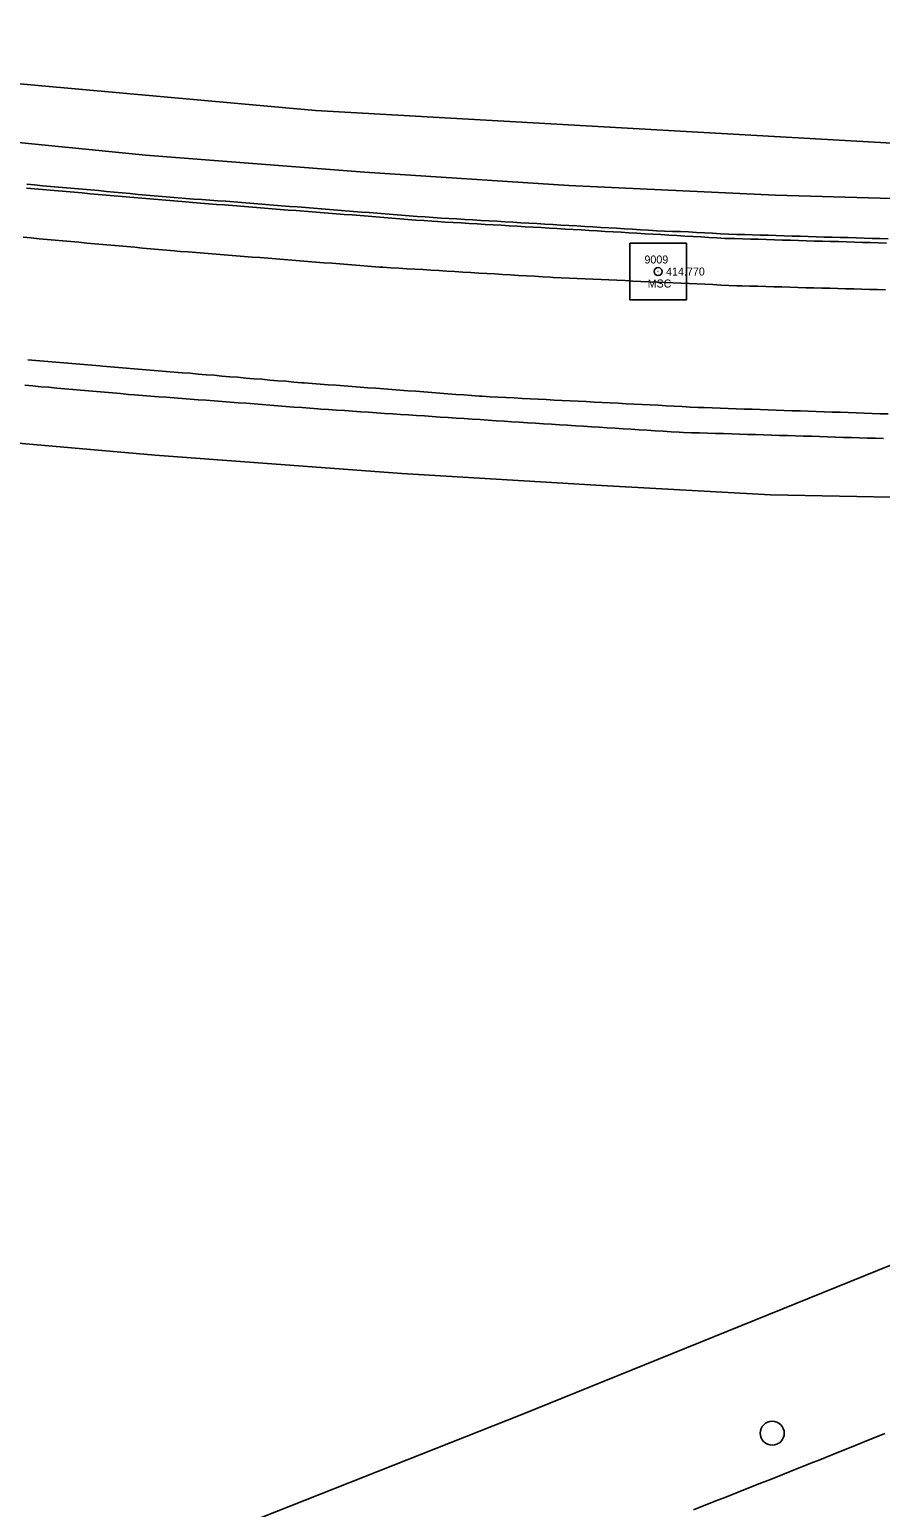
# Model space of a CAD drawing. Extents: x 1901471 to 1963503, y 756461 to 799997.
# Drawn here: x 1930104.2 to 1930210.6, y 773387.6 to 773572.2 of the extents above; entities that cross this region are included whole.
import ezdxf

# ---------------------------------------------------------------- set-up
doc = ezdxf.new("R2010")
doc.units = 0
for name, color, linetype in [('Default', 7, 'Continuous'), ('RD_EX_Conc', 7, 'Continuous'), ('RD_EX_GuardRail', 7, 'Continuous'), ('RD_EX_H2O', 7, 'Continuous'), ('RD_EX_Misc', 7, 'Continuous'), ('RD_EX_Road', 7, 'Continuous'), ('RD_EX_Road_txCode', 7, 'Continuous'), ('RD_EX_VEG', 7, 'Continuous'), ('RD_HC_Survey', 7, 'Continuous'), ('RD_HC_txCode', 7, 'Continuous'), ('RD_SMD_Locator', 7, 'Continuous')]:
    doc.layers.add(name, color=color, linetype=linetype)

# ---------------------------------------------------------------- blocks, each defined once
blk = doc.blocks.new('POST')
at = {"layer": 'Default'}
for start, end in [(90, 270), (270, 90)]:
    blk.add_arc((0, 0), 0.127, start, end, dxfattribs=at)

msp = doc.modelspace()

# ---------------------------------------------------------------- linework, layer by layer
at = {"layer": 'RD_EX_Conc'}
msp.add_lwpolyline([(1930211.55, 773546.08), (1930210.56, 773546.11), (1930209.56, 773546.14), (1930208.56, 773546.17), (1930207.56, 773546.2), (1930206.56, 773546.23), (1930205.56, 773546.26), (1930204.56, 773546.28), (1930204.56, 773546.28), (1930203.56, 773546.31), (1930202.56, 773546.34), (1930201.56, 773546.37), (1930200.56, 773546.4), (1930199.56, 773546.43), (1930198.56, 773546.46), (1930197.56, 773546.49), (1930196.56, 773546.52), (1930195.56, 773546.55), (1930194.57, 773546.58), (1930193.57, 773546.61), (1930192.57, 773546.64), (1930191.57, 773546.66), (1930190.58, 773546.71), (1930189.59, 773546.77), (1930188.59, 773546.83), (1930187.59, 773546.88), (1930186.59, 773546.94), (1930185.59, 773547), (1930184.59, 773546.99), (1930183.59, 773547.05), (1930182.59, 773547.1), (1930181.6, 773547.16), (1930180.6, 773547.22), (1930179.6, 773547.28), (1930178.6, 773547.34), (1930177.6, 773547.4), (1930176.61, 773547.45), (1930175.61, 773547.51), (1930174.61, 773547.57), (1930173.61, 773547.63), (1930172.61, 773547.69), (1930171.61, 773547.75), (1930170.62, 773547.8), (1930169.62, 773547.86), (1930168.62, 773547.92), (1930167.62, 773547.98), (1930166.62, 773548.04), (1930165.63, 773548.09), (1930164.63, 773548.15), (1930163.63, 773548.21), (1930162.63, 773548.27), (1930161.63, 773548.33), (1930160.64, 773548.39), (1930159.64, 773548.44), (1930158.64, 773548.5), (1930157.64, 773548.56), (1930156.64, 773548.62), (1930155.65, 773548.68), (1930154.65, 773548.73), (1930153.66, 773548.81), (1930152.66, 773548.89), (1930151.67, 773548.97), (1930150.67, 773549.04), (1930149.67, 773549.12), (1930148.68, 773549.2), (1930147.68, 773549.28), (1930146.68, 773549.36), (1930145.69, 773549.43), (1930144.69, 773549.51), (1930143.69, 773549.59), (1930142.7, 773549.67), (1930141.7, 773549.75), (1930140.7, 773549.82), (1930140.7, 773549.82), (1930139.71, 773549.9), (1930138.71, 773549.98), (1930137.71, 773550.06), (1930136.72, 773550.14), (1930135.72, 773550.22), (1930134.72, 773550.29), (1930133.73, 773550.37), (1930132.73, 773550.45), (1930131.73, 773550.53), (1930130.74, 773550.61), (1930129.74, 773550.69), (1930128.74, 773550.77), (1930127.75, 773550.85), (1930126.75, 773550.93), (1930125.75, 773551.01), (1930124.75, 773551.05), (1930123.76, 773551.12), (1930122.77, 773551.21), (1930121.77, 773551.29), (1930120.78, 773551.38), (1930119.78, 773551.47), (1930118.78, 773551.55), (1930117.79, 773551.64), (1930116.79, 773551.75), (1930115.8, 773551.83), (1930114.8, 773551.92), (1930113.81, 773552), (1930112.81, 773552.1), (1930111.81, 773552.2), (1930110.82, 773552.28), (1930109.82, 773552.37), (1930108.83, 773552.45), (1930107.83, 773552.54), (1930106.83, 773552.63), (1930105.84, 773552.72), (1930104.84, 773552.81), (1930103.85, 773552.9)], dxfattribs=at)
at = {"layer": 'RD_EX_GuardRail'}
for points in [[(1930225.11, 773550.73), (1930197.47, 773551.54), (1930171.63, 773552.75), (1930146.1, 773554.4), (1930118.69, 773556.53), (1930099.43, 773558.43), (1930072.57, 773560.86), (1930043.13, 773563.33), (1930019.03, 773565.77), (1929990.52, 773568.78)], [(1929991.92, 773530.29), (1929993.85, 773530.45), (1930031.9, 773526.68), (1930080.41, 773522.5), (1930119.91, 773519.04), (1930150.76, 773516.78), (1930175.72, 773515.27), (1930196.84, 773514.08), (1930214.09, 773513.75), (1930233.91, 773513.35), (1930255.53, 773513.17), (1930273.61, 773513.43), (1930293.85, 773513.97), (1930313.31, 773514.69), (1930331.8, 773515.65), (1930351.03, 773516.73), (1930366.68, 773517.69), (1930384.16, 773519.3), (1930405.13, 773521.27), (1930425.59, 773523.29), (1930444.52, 773525.2), (1930457.44, 773526.71)]]:
    msp.add_lwpolyline(points, dxfattribs=at)
at = {"layer": 'RD_EX_H2O'}
msp.add_lwpolyline([(1930572.41, 773540.68), (1930522.03, 773525.15), (1930462.02, 773504.97), (1930402.26, 773486.57), (1930355.78, 773472.91), (1930305.98, 773454.55), (1930259.56, 773435.46), (1930213.73, 773418.61), (1930165.76, 773399.18), (1930113.59, 773378.6), (1930063.73, 773358.76), (1930013.41, 773339.26), (1929966.75, 773319.99), (1929896.46, 773291.19)], dxfattribs=at)
at = {"layer": 'RD_EX_Road'}
for points in [[(1930103.8, 773552.41), (1930104.8, 773552.33), (1930105.8, 773552.24), (1930106.79, 773552.15), (1930107.79, 773552.07), (1930108.79, 773551.98), (1930109.78, 773551.9), (1930110.78, 773551.81), (1930111.77, 773551.72), (1930112.77, 773551.64), (1930113.77, 773551.55), (1930114.76, 773551.46), (1930115.76, 773551.38), (1930116.75, 773551.29), (1930117.75, 773551.21), (1930118.75, 773551.12), (1930119.74, 773551.03), (1930120.74, 773550.95), (1930121.74, 773550.86), (1930122.73, 773550.78), (1930123.73, 773550.69), (1930124.59, 773550.62), (1930125.58, 773550.54), (1930126.58, 773550.47), (1930127.58, 773550.39), (1930128.57, 773550.31), (1930129.57, 773550.23), (1930130.57, 773550.15), (1930131.56, 773550.07), (1930132.56, 773550), (1930133.56, 773549.92), (1930134.55, 773549.84), (1930135.55, 773549.76), (1930136.55, 773549.68), (1930137.54, 773549.61), (1930138.54, 773549.53), (1930139.54, 773549.45), (1930140.53, 773549.37), (1930141.53, 773549.29), (1930142.53, 773549.22), (1930143.53, 773549.14), (1930144.52, 773549.06), (1930145.52, 773548.98), (1930146.52, 773548.9), (1930147.51, 773548.82), (1930148.51, 773548.75), (1930149.51, 773548.67), (1930150.5, 773548.59), (1930151.5, 773548.51), (1930152.5, 773548.43), (1930153.49, 773548.36), (1930154.49, 773548.28), (1930155.19, 773548.24), (1930156.18, 773548.18), (1930157.18, 773548.12), (1930158.18, 773548.06), (1930159.18, 773548), (1930160.18, 773547.95), (1930161.18, 773547.89), (1930162.17, 773547.83), (1930163.17, 773547.77), (1930164.17, 773547.71), (1930165.17, 773547.66), (1930166.17, 773547.6), (1930167.17, 773547.54), (1930168.16, 773547.48), (1930169.16, 773547.42), (1930170.16, 773547.36), (1930171.16, 773547.31), (1930172.16, 773547.25), (1930173.15, 773547.19), (1930174.15, 773547.13), (1930175.15, 773547.07), (1930176.15, 773547.01), (1930177.15, 773546.96), (1930178.15, 773546.9), (1930179.14, 773546.84), (1930180.14, 773546.78), (1930181.14, 773546.72), (1930182.14, 773546.67), (1930183.14, 773546.61), (1930184.13, 773546.55), (1930185.13, 773546.49), (1930186.13, 773546.43), (1930187.13, 773546.37), (1930188.13, 773546.32), (1930189.13, 773546.26), (1930190.12, 773546.2), (1930191.12, 773546.14), (1930191.34, 773546.14), (1930192.34, 773546.11), (1930193.34, 773546.08), (1930194.34, 773546.05), (1930195.34, 773546.02), (1930196.34, 773545.99), (1930197.34, 773545.96), (1930198.34, 773545.93), (1930199.34, 773545.9), (1930200.33, 773545.87), (1930201.33, 773545.84), (1930202.33, 773545.81), (1930203.33, 773545.79), (1930204.33, 773545.76), (1930205.33, 773545.73), (1930206.33, 773545.7), (1930207.33, 773545.67), (1930208.33, 773545.64), (1930209.33, 773545.61), (1930210.33, 773545.58), (1930211.33, 773545.55)], [(1930103.4, 773546.27), (1930104.4, 773546.19), (1930105.4, 773546.1), (1930106.39, 773546.01), (1930107.39, 773545.92), (1930108.38, 773545.83), (1930109.38, 773545.74), (1930110.37, 773545.65), (1930111.37, 773545.56), (1930112.37, 773545.47), (1930113.36, 773545.38), (1930114.36, 773545.29), (1930115.35, 773545.2), (1930116.35, 773545.11), (1930117.35, 773545.02), (1930118.34, 773544.93), (1930119.34, 773544.84), (1930120.33, 773544.76), (1930121.33, 773544.67), (1930122.32, 773544.58), (1930123.05, 773544.52), (1930124.05, 773544.44), (1930125.04, 773544.36), (1930126.04, 773544.28), (1930127.04, 773544.21), (1930128.03, 773544.13), (1930129.03, 773544.05), (1930130.03, 773543.97), (1930131.02, 773543.89), (1930132.02, 773543.81), (1930133.02, 773543.73), (1930134.02, 773543.65), (1930135.01, 773543.58), (1930136.01, 773543.5), (1930137.01, 773543.42), (1930138, 773543.34), (1930139, 773543.26), (1930140, 773543.18), (1930140.99, 773543.1), (1930141.99, 773543.03), (1930142.99, 773542.95), (1930143.98, 773542.87), (1930144.98, 773542.79), (1930145.98, 773542.71), (1930146.97, 773542.63), (1930147.97, 773542.55), (1930148.39, 773542.53), (1930149.38, 773542.47), (1930150.38, 773542.41), (1930151.38, 773542.35), (1930152.38, 773542.29), (1930153.38, 773542.23), (1930154.37, 773542.17), (1930155.37, 773542.11), (1930156.37, 773542.05), (1930157.37, 773541.99), (1930158.36, 773541.93), (1930159.36, 773541.87), (1930160.36, 773541.81), (1930161.36, 773541.75), (1930162.36, 773541.69), (1930163.35, 773541.64), (1930164.35, 773541.58), (1930165.35, 773541.52), (1930166.35, 773541.46), (1930167.35, 773541.4), (1930168.34, 773541.34), (1930169.34, 773541.28), (1930169.65, 773541.26), (1930170.65, 773541.22), (1930171.65, 773541.17), (1930172.65, 773541.13), (1930173.65, 773541.08), (1930174.65, 773541.04), (1930175.65, 773540.99), (1930176.64, 773540.95), (1930177.64, 773540.9), (1930178.64, 773540.86), (1930179.64, 773540.81), (1930180.64, 773540.76), (1930181.64, 773540.72), (1930182.64, 773540.67), (1930183.64, 773540.63), (1930184.63, 773540.58), (1930185.63, 773540.54), (1930186.63, 773540.49), (1930187.63, 773540.45), (1930188.63, 773540.4), (1930189.63, 773540.36), (1930190.63, 773540.31), (1930191.63, 773540.27), (1930192.62, 773540.22), (1930193.25, 773540.2), (1930194.25, 773540.18), (1930195.25, 773540.15), (1930196.25, 773540.12), (1930197.25, 773540.09), (1930198.25, 773540.07), (1930199.24, 773540.04), (1930200.24, 773540.01), (1930201.24, 773539.98), (1930202.24, 773539.96), (1930203.24, 773539.93), (1930204.24, 773539.9), (1930205.24, 773539.87), (1930206.24, 773539.85), (1930207.24, 773539.82), (1930208.24, 773539.79), (1930209.24, 773539.76), (1930210.24, 773539.74), (1930211.24, 773539.71)], [(1930211.55, 773524.2), (1930210.55, 773524.23), (1930209.55, 773524.27), (1930208.55, 773524.3), (1930207.55, 773524.34), (1930206.55, 773524.37), (1930205.55, 773524.41), (1930204.55, 773524.44), (1930203.55, 773524.48), (1930202.55, 773524.51), (1930201.56, 773524.55), (1930200.56, 773524.58), (1930199.56, 773524.61), (1930198.56, 773524.65), (1930197.56, 773524.68), (1930196.56, 773524.72), (1930195.56, 773524.75), (1930194.56, 773524.79), (1930193.56, 773524.82), (1930192.56, 773524.86), (1930191.56, 773524.89), (1930190.56, 773524.92), (1930189.56, 773524.96), (1930188.56, 773524.99), (1930187.78, 773525.02), (1930186.78, 773525.07), (1930185.78, 773525.12), (1930184.78, 773525.17), (1930183.78, 773525.23), (1930182.78, 773525.28), (1930181.78, 773525.33), (1930180.79, 773525.38), (1930179.79, 773525.43), (1930178.79, 773525.48), (1930177.79, 773525.53), (1930176.79, 773525.59), (1930175.79, 773525.64), (1930174.79, 773525.69), (1930173.8, 773525.74), (1930172.8, 773525.79), (1930171.8, 773525.84), (1930170.8, 773525.89), (1930169.8, 773525.94), (1930168.8, 773526), (1930167.8, 773526.05), (1930166.81, 773526.1), (1930165.81, 773526.15), (1930164.81, 773526.2), (1930163.81, 773526.25), (1930162.81, 773526.3), (1930161.81, 773526.36), (1930160.81, 773526.41), (1930160.47, 773526.42), (1930159.47, 773526.5), (1930158.48, 773526.58), (1930157.48, 773526.65), (1930156.48, 773526.73), (1930155.49, 773526.8), (1930154.49, 773526.88), (1930153.49, 773526.95), (1930152.49, 773527.03), (1930151.5, 773527.1), (1930150.5, 773527.18), (1930149.5, 773527.26), (1930148.51, 773527.33), (1930147.51, 773527.41), (1930146.51, 773527.48), (1930145.52, 773527.56), (1930144.52, 773527.63), (1930143.52, 773527.71), (1930142.52, 773527.79), (1930141.53, 773527.86), (1930140.53, 773527.94), (1930139.53, 773528.01), (1930138.54, 773528.09), (1930138.23, 773528.11), (1930137.23, 773528.19), (1930136.24, 773528.28), (1930135.24, 773528.36), (1930134.24, 773528.44), (1930133.25, 773528.53), (1930132.25, 773528.61), (1930131.25, 773528.69), (1930130.26, 773528.78), (1930129.26, 773528.86), (1930128.26, 773528.94), (1930127.27, 773529.03), (1930126.27, 773529.11), (1930125.27, 773529.19), (1930124.28, 773529.28), (1930123.28, 773529.36), (1930122.28, 773529.44), (1930121.29, 773529.52), (1930120.29, 773529.61), (1930119.3, 773529.69), (1930118.3, 773529.77), (1930117.3, 773529.86), (1930116.31, 773529.94), (1930115.31, 773530.02), (1930114.31, 773530.11), (1930113.32, 773530.19), (1930112.97, 773530.22), (1930111.97, 773530.3), (1930110.98, 773530.39), (1930109.98, 773530.47), (1930108.98, 773530.55), (1930107.99, 773530.64), (1930106.99, 773530.72), (1930105.99, 773530.8), (1930105, 773530.89), (1930104, 773530.97)], [(1930210.95, 773521.13), (1930209.95, 773521.16), (1930208.95, 773521.19), (1930207.95, 773521.22), (1930206.95, 773521.25), (1930205.95, 773521.28), (1930204.95, 773521.31), (1930203.95, 773521.34), (1930202.95, 773521.37), (1930201.95, 773521.41), (1930200.95, 773521.44), (1930199.95, 773521.47), (1930198.95, 773521.5), (1930197.95, 773521.53), (1930196.95, 773521.56), (1930195.95, 773521.59), (1930194.95, 773521.62), (1930193.95, 773521.65), (1930192.96, 773521.68), (1930191.96, 773521.71), (1930190.96, 773521.74), (1930189.96, 773521.77), (1930188.96, 773521.8), (1930187.96, 773521.83), (1930186.96, 773521.86), (1930185.96, 773521.9), (1930185.43, 773521.91), (1930184.43, 773521.97), (1930183.43, 773522.04), (1930182.43, 773522.1), (1930181.43, 773522.16), (1930180.44, 773522.23), (1930179.44, 773522.29), (1930178.44, 773522.35), (1930177.44, 773522.41), (1930176.44, 773522.48), (1930175.45, 773522.54), (1930174.45, 773522.6), (1930173.45, 773522.66), (1930172.45, 773522.73), (1930171.45, 773522.79), (1930170.46, 773522.85), (1930169.46, 773522.92), (1930168.46, 773522.98), (1930167.46, 773523.04), (1930166.47, 773523.1), (1930165.47, 773523.17), (1930164.47, 773523.23), (1930163.54, 773523.29), (1930162.55, 773523.35), (1930161.55, 773523.42), (1930160.55, 773523.49), (1930159.55, 773523.55), (1930158.56, 773523.62), (1930158.56, 773523.62), (1930157.56, 773523.69), (1930156.56, 773523.75), (1930155.56, 773523.82), (1930154.56, 773523.89), (1930153.57, 773523.95), (1930152.57, 773524.02), (1930151.57, 773524.08), (1930150.57, 773524.15), (1930149.58, 773524.22), (1930148.58, 773524.28), (1930147.58, 773524.35), (1930146.58, 773524.42), (1930145.59, 773524.48), (1930144.59, 773524.55), (1930143.59, 773524.62), (1930142.59, 773524.68), (1930141.59, 773524.75), (1930140.6, 773524.81), (1930140.25, 773524.84), (1930139.25, 773524.91), (1930138.25, 773524.99), (1930137.26, 773525.07), (1930136.26, 773525.14), (1930135.26, 773525.22), (1930134.26, 773525.3), (1930133.27, 773525.37), (1930132.27, 773525.45), (1930131.27, 773525.53), (1930130.28, 773525.6), (1930129.28, 773525.68), (1930128.28, 773525.75), (1930127.29, 773525.83), (1930126.29, 773525.91), (1930125.29, 773525.98), (1930124.29, 773526.06), (1930123.3, 773526.14), (1930122.3, 773526.21), (1930121.3, 773526.29), (1930120.31, 773526.36), (1930119.31, 773526.44), (1930118.31, 773526.52), (1930117.31, 773526.59), (1930116.57, 773526.65), (1930115.57, 773526.74), (1930114.58, 773526.83), (1930113.58, 773526.91), (1930112.59, 773527), (1930111.59, 773527.09), (1930110.59, 773527.18), (1930109.6, 773527.26), (1930108.6, 773527.35), (1930107.6, 773527.44), (1930106.61, 773527.53), (1930105.61, 773527.61), (1930104.62, 773527.7), (1930103.62, 773527.79)], [(1930187.22, 773387.29), (1930188.15, 773387.66), (1930188.15, 773387.66), (1930189.08, 773388.03), (1930190.01, 773388.4), (1930190.94, 773388.76), (1930191.87, 773389.13), (1930192.8, 773389.5), (1930193.73, 773389.87), (1930194.66, 773390.24), (1930195.59, 773390.6), (1930196.52, 773390.97), (1930197.45, 773391.34), (1930198.38, 773391.71), (1930199.3, 773392.08), (1930200.23, 773392.44), (1930201.16, 773392.81), (1930202.09, 773393.18), (1930202.79, 773393.46), (1930203.72, 773393.84), (1930204.65, 773394.21), (1930205.57, 773394.58), (1930206.5, 773394.96), (1930207.43, 773395.33), (1930208.35, 773395.71), (1930209.28, 773396.08), (1930210.21, 773396.46), (1930211.14, 773396.83)]]:
    msp.add_lwpolyline(points, dxfattribs=at)
at = {"layer": 'RD_EX_VEG'}
msp.add_lwpolyline([(1930226.76, 773557.22), (1930139.95, 773562.1), (1930061.29, 773569.18), (1930011.22, 773572.13), (1930002.66, 773580.82), (1929992.98, 773609.77), (1929985.07, 773626.41), (1929980.8, 773636.6), (1929976.14, 773657.21), (1929972.53, 773680.11)], dxfattribs=at)
at = {"layer": 'RD_HC_Survey'}
msp.add_lwpolyline([(1930186.33, 773545.53), (1930179.26, 773545.53), (1930179.26, 773538.46), (1930186.33, 773538.46)], close=True, dxfattribs=at)
msp.add_circle((1930182.79, 773542), 0.5, dxfattribs=at)
at = {"layer": 'RD_SMD_Locator'}
msp.add_circle((1930182.79, 773542), 0.001, dxfattribs=at)

# ---------------------------------------------------------------- block references
at = {"layer": 'RD_EX_Misc', "xscale": 11.811023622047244, "yscale": 11.811023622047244}
msp.add_blockref('POST', (1930197.06, 773396.86), dxfattribs=at)

# ---------------------------------------------------------------- texts
at = {"layer": 'RD_EX_Road_txCode'}
msp.add_text('414.770', height=1, dxfattribs=at).set_placement((1930183.79, 773541.5))
at = {"layer": 'RD_HC_txCode'}
for s, p in [('9009', (1930181.08, 773543)), ('MSC', (1930181.48, 773540))]:
    msp.add_text(s, height=1, dxfattribs=at).set_placement(p)

doc.saveas('drawing.dxf')
